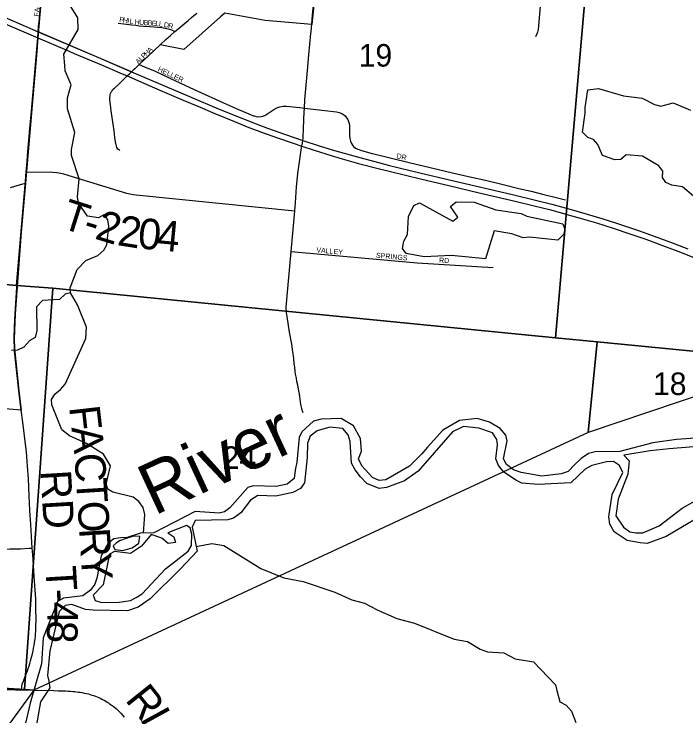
# Model space of a CAD drawing. Extents: x 1410790 to 1770854, y 448063 to 770588.
# Drawn here: x 1538135 to 1544730, y 619468 to 626352 of the extents above; entities that cross this region are included whole.
import ezdxf

# ---------------------------------------------------------------- set-up
doc = ezdxf.new("R2010")
doc.units = 0
for name, color, linetype in [('GM_X_City_Street', 7, 'Continuous'), ('GM_X_City_Street_Text', 7, 'Continuous'), ('GM_X_Corporation', 7, 'Continuous'), ('GM_X_County_Road', 7, 'Continuous'), ('GM_X_County_Road_Text', 7, 'Continuous'), ('GM_X_Major_River', 7, 'Continuous'), ('GM_X_Major_River_Text', 7, 'Continuous'), ('GM_X_Minor_Lake', 7, 'Continuous'), ('GM_X_Minor_River', 7, 'Continuous'), ('GM_X_Section', 7, 'Continuous'), ('GM_X_Section_Text', 7, 'Continuous'), ('GM_X_Township_Road', 7, 'Continuous'), ('GM_X_Township_Road_Text', 7, 'Continuous'), ('GM_X_Township_Subdivision', 7, 'Continuous'), ('GM_X_Township_Subdivision_Text', 7, 'Continuous'), ('GM_X_US_Route', 7, 'Continuous')]:
    doc.layers.add(name, color=color, linetype=linetype)

msp = doc.modelspace()

# ---------------------------------------------------------------- linework, layer by layer
at = {"layer": 'GM_X_City_Street'}
for points in [[(1538372.9, 626178.1), (1538376.3, 626225.4), (1538384.6, 626307.6), (1538402, 626469), (1538416.2, 626610.6), (1538417.9, 626626.2)], [(1539713.4, 626179.8), (1539742.5, 626204.8), (1539805.4, 626257.3), (1539845.9, 626290.2), (1539878.3, 626316.7), (1539917.6, 626350), (1539928.7, 626360.4)], [(1539157.8, 626263.8), (1539213.1, 626256.3), (1539291.4, 626246.6), (1539330.3, 626241.6), (1539365.2, 626237.6), (1539405.7, 626233.7), (1539467.4, 626229.2), (1539510.5, 626226.7), (1539542.7, 626223.3), (1539586.4, 626218.3), (1539636.3, 626209.2), (1539662.7, 626204.3), (1539682.4, 626197), (1539700.2, 626187.1), (1539713.4, 626179.8)], [(1539569.5, 626048.7), (1539626.4, 626103.4), (1539670.3, 626142.9), (1539713.4, 626179.8)], [(1538368.7, 626119.1), (1538372.9, 626178.1)], [(1539363.1, 625856.6), (1539366, 625859.3), (1539451, 625937.5), (1539569.5, 626048.7)], [(1539289.4, 625786.4), (1539333.7, 625829.1), (1539363.1, 625856.6)], [(1539268.7, 625766.5), (1539289.4, 625786.4)], [(1538101.7, 624650.4), (1538220.7, 624685.2), (1538247, 624692.8)]]:
    msp.add_lwpolyline(points, dxfattribs=at)
at = {"layer": 'GM_X_Corporation'}
msp.add_lwpolyline([(1541082.4, 626469.9), (1541056.8, 626250.5), (1540599.8, 626287.8), (1540205.3, 626360), (1540162.9, 626324.9), (1539803.5, 626005.4), (1539569.5, 626048.7), (1539363.1, 625856.6), (1539289.4, 625786.4), (1538372.9, 626178.1), (1538368.7, 626119.1), (1538356.2, 625944.2), (1538312.8, 625458.7), (1538247, 624692.8), (1538205.5, 624211.6), (1538146.1, 623411.5), (1538138.2, 623165.6), (1538139.7, 623071.8), (1538182.7, 622656.5), (1538205, 622468.5), (1537038.8, 622564.5)], dxfattribs=at)
at = {"layer": 'GM_X_County_Road'}
for points in [[(1537562.1, 619734.9), (1537623.9, 619734.9), (1537815.8, 619730.2), (1538054.8, 619727.1), (1538092.6, 619726.7), (1538119.9, 619726.3), (1538150.5, 619725.6), (1538208, 619724.5)], [(1538208, 619724.5), (1538338.7, 619721.5), (1538526.6, 619716.7), (1538568.7, 619715.9), (1538592.6, 619715), (1538619.9, 619714.1), (1538643.3, 619713.2), (1538665.9, 619711.9), (1538688.5, 619710.6), (1538712.8, 619708.9), (1538731.9, 619707.2), (1538750.1, 619705), (1538768.3, 619702.8), (1538784.8, 619700.2), (1538800, 619697.6), (1538823.9, 619692.8), (1538845.6, 619688.1), (1538865.6, 619683.3), (1538882.9, 619678.5), (1538899.4, 619673.3), (1538916.8, 619667.7), (1538934.6, 619661.2), (1538950.2, 619655.1), (1538967.6, 619647.7), (1538986.2, 619639.4), (1539003.6, 619630.8), (1539018.8, 619622.5), (1539034.8, 619613.4), (1539049.2, 619604.3), (1539062.6, 619595.6), (1539073, 619588.2), (1539087.3, 619578.3), (1539108.1, 619562.5), (1539121.2, 619552.6), (1539136.5, 619539.8), (1539160.8, 619517.5), (1539185.9, 619491.1), (1539215.3, 619455.5)]]:
    msp.add_lwpolyline(points, dxfattribs=at)
at = {"layer": 'GM_X_Major_River'}
for points in [[(1544956.6, 622201.8), (1544637.7, 622180.5), (1544406.7, 622147.4), (1544080.4, 622060.1), (1543837.9, 622057.3), (1543773.5, 622040.6), (1543700.4, 621992), (1543639.1, 621935.2), (1543573.6, 621866.4), (1543507, 621841.7), (1543314.2, 621819.8), (1543112.6, 621854.2), (1543037.1, 621881.9), (1542968.1, 621935.6), (1542939.2, 621990.3), (1542974.9, 622166.1), (1542962.1, 622222.6), (1542907.4, 622287.9), (1542800.5, 622348.4), (1542681.1, 622385.1), (1542506.4, 622366.8), (1542344.2, 622272), (1542192.5, 622102.7), (1542137, 622037.7), (1542018.3, 621917.8), (1541785.2, 621784.4), (1541718.9, 621775.8), (1541653.5, 621805.3), (1541547.7, 621921.9), (1541515.1, 621990.8), (1541546.7, 622064.4), (1541537.3, 622189), (1541467.8, 622312.8), (1541345.1, 622385.7), (1541148.7, 622379.9), (1541074.2, 622359.4), (1540959.8, 622255.5), (1540934.6, 622199.9), (1540909.5, 621957.7), (1540895.9, 621879.8), (1540884.2, 621797.8), (1540814.9, 621741.1), (1540708.2, 621717.3), (1540482, 621724.1), (1540431.6, 621709.2), (1540253.2, 621510.3), (1540202.3, 621471.3), (1540149.9, 621456.4), (1539912, 621473.5), (1539507, 621263.5), (1539376.7, 621260.3), (1539245.6, 621219), (1539183.5, 621214.3), (1539115.2, 621205.7), (1539058.2, 621162.8), (1538991.5, 621039.8), (1538948.8, 620818), (1538929.6, 620760.3), (1538884.3, 620701), (1538811, 620646.4), (1538622.3, 620624.4), (1538561.5, 620589.6), (1538421.9, 620235.4), (1538406.5, 619978.9), (1538294.3, 619594), (1538237.2, 619354.4)], [(1545022.4, 621516.2), (1544535.6, 621227.7), (1544349.9, 621159.5), (1544280, 621165), (1544152.2, 621187.8), (1544025.9, 621274.8), (1543983.4, 621349.9), (1543974.8, 621420.4), (1544007.4, 621638.3), (1544110.1, 621854.8), (1544079.5, 621923.7), (1544018.2, 621963.1), (1543950.1, 621960.6), (1543807.1, 621923.5), (1543742.2, 621886.8), (1543601.3, 621755.4), (1543278.4, 621736.3), (1543120.5, 621751.7), (1543066.9, 621776.9), (1542942.5, 621857.9), (1542889.7, 621923.2), (1542865.1, 621989.9), (1542882, 622126), (1542873.1, 622180.3), (1542830.4, 622245.5), (1542697.1, 622290.5), (1542547.2, 622305.7), (1542440, 622253.8), (1542101.4, 621867.9), (1541969.3, 621774.4), (1541789.6, 621708.1), (1541719.3, 621699.5), (1541598.1, 621746.3), (1541535.5, 621813.8), (1541484.8, 621881.2), (1541446.1, 621946.2), (1541434.5, 622159.1), (1541415.8, 622223.7), (1541361.1, 622287.1), (1541235.2, 622299.8), (1541110.2, 622264.4), (1541043, 622211.6), (1541015.6, 622144), (1541012.6, 622003.6), (1540987.4, 621753.4), (1540948.2, 621698.1), (1540871.3, 621659.6), (1540704.3, 621625), (1540528.1, 621628.8), (1540455.1, 621584.3), (1540362.3, 621459.8), (1540289.1, 621407.2), (1540234.7, 621392.4), (1539912.1, 621385.2), (1539884.7, 621319.6), (1539931.8, 621083.8), (1539770, 620910.8), (1539471.4, 620616.2), (1539353.5, 620536.4), (1539248.6, 620498.6), (1538912.2, 620503.8), (1538838.3, 620513.4), (1538701.1, 620562.5), (1538636.8, 620551.8), (1538579.5, 620492.9), (1538485.3, 620107.6), (1538464.2, 619865.2), (1538477, 619808.8), (1538485.7, 619744.4), (1538394.7, 619605.9), (1538253.7, 618804.1)], [(1544965.8, 622120.2), (1544564.6, 622086.7), (1544379.9, 622068.7)], [(1544379.9, 622068.7), (1544120.7, 622024.2)], [(1544120.7, 622024.2), (1544173.8, 621970.8), (1544159.2, 621838.7), (1544064.4, 621593.9), (1544043.3, 621429.8), (1544117.3, 621319.8), (1544178.5, 621274.3), (1544242.4, 621264.9), (1544306.5, 621265.5), (1544468, 621332.3), (1544691.7, 621506), (1544920.4, 621633.5)], [(1539645.7, 621262.5), (1539705, 621223.1), (1539720.1, 621170.6), (1539647.8, 621160.1), (1539586.7, 621211.6), (1539481.2, 621248), (1539386.9, 621133.7), (1539277.3, 621059.8), (1539121.5, 621081.2), (1539070.9, 621056.2), (1539011.1, 620752.5), (1538913, 620652.3), (1538932, 620599.7), (1538993.7, 620580.2), (1539168, 620582.5), (1539278.5, 620600.2), (1539335.2, 620629), (1539393.9, 620665.9), (1539621, 620911.8), (1539844.6, 621085.6), (1539875.7, 621141.1), (1539881.8, 621249.4), (1539863, 621312), (1539827.3, 621334.8)], [(1539827.3, 621334.8), (1539645.7, 621262.5)], [(1539169.5, 621184.6), (1539139.1, 621163.1), (1539108.6, 621137.7), (1539125.8, 621099.2), (1539203.8, 621091.5), (1539294.4, 621117.6), (1539359.4, 621162.4), (1539368.7, 621228.4), (1539308.6, 621231.7), (1539236.1, 621209.2)], [(1539236.1, 621209.2), (1539169.5, 621184.6)]]:
    msp.add_lwpolyline(points, dxfattribs=at)
at = {"layer": 'GM_X_Minor_Lake'}
for points in [[(1544804.2, 624567.3), (1544695.8, 624657.9), (1544591.9, 624672.2), (1544532.3, 624699.6), (1544501.2, 624750.4), (1544502.4, 624810.6), (1544463.3, 624863.5), (1544302.9, 624957.3), (1544142.9, 624970.8), (1544089.9, 624923.8), (1544031.8, 624921.1), (1543912.5, 624965.8), (1543866.4, 625071.1), (1543823.3, 625122.2), (1543765.6, 625139.5), (1543716.5, 625192.7), (1543740.1, 625380.7), (1543741.2, 625436.9), (1543766.5, 625608.8), (1543872.9, 625622.5), (1544117.9, 625551), (1544301.7, 625527), (1544420.7, 625464.2), (1544484.5, 625446.8), (1544605.3, 625482.3), (1544776.2, 625408.3)], [(1542763.5, 623951.7), (1542429.7, 623985), (1542161, 623970.8), (1541985.4, 624002.7), (1541948.3, 624053.7), (1541961.7, 624125.6), (1541996.9, 624189), (1542008.3, 624365.3), (1542060.5, 624474.5), (1542115, 624499.4), (1542442.1, 624321.8), (1542492.9, 624358.8), (1542420.8, 624464.7), (1542475.7, 624509.6), (1542651.9, 624507.8), (1542862.8, 624433), (1543112.5, 624395.5), (1543168, 624368.2), (1543523.1, 624294.3), (1543540.2, 624241.8), (1543529.2, 624189.8), (1543474, 624134.9), (1543194.2, 624165), (1543133.9, 624156.3), (1543022.5, 624194.8), (1542846.8, 624224.7)], [(1542846.8, 624224.7), (1542763.5, 623951.7)]]:
    msp.add_lwpolyline(points, dxfattribs=at)
at = {"layer": 'GM_X_Minor_River'}
for points in [[(1539404.6, 621261), (1539418.8, 621444), (1539402.1, 621510.7), (1539361.2, 621571.7), (1539303.9, 621613.1), (1539106.5, 621661.6), (1539055, 621690.8), (1539040, 621741.3), (1539081.5, 621921), (1539013.5, 622034.8), (1538845.3, 622140.8), (1538680.5, 622216.6), (1538605.5, 622272.5), (1538506, 622519.4), (1538503, 622571.7), (1538540.1, 622627), (1538591, 622668.1), (1538636.1, 622723.3), (1538838.9, 623170.3), (1538847, 623280.5), (1538757.1, 623501.1), (1538691.2, 623616.9), (1538686.2, 623667.2), (1538753.7, 623846.2), (1538841.5, 623934.6), (1538958.6, 623984.2), (1539017.7, 624037.1), (1539044.7, 624088.7), (1539066.2, 624270.8), (1539055.5, 624335.2), (1539022.4, 624386.1), (1538963.7, 624353.2), (1538855.8, 624369.6), (1538768.1, 624495.9), (1538759.3, 624558.3), (1538774.7, 624736.5), (1538700.9, 624964.7), (1538700, 625022.9), (1538733.2, 625188.7), (1538661.6, 625422.9), (1538661.6, 625529.2), (1538696.1, 625658.8), (1538638.7, 625796.5), (1538633.6, 625846.8), (1538623.8, 625959.3), (1538764.6, 626200.9), (1538760.7, 626315.3), (1538685, 626437.3)], [(1538691.2, 623616.9), (1538636.9, 623604), (1538581.9, 623553.1), (1538413.4, 623542.7), (1538356.1, 623479.7), (1538357.7, 623249), (1538344.4, 623181), (1538291.7, 623150.1), (1538230.4, 623085.2), (1538167.8, 623054.5), (1538111.7, 623053.7)], [(1539922.7, 621129.6), (1540076.4, 621158.8), (1540196.1, 621138.2), (1540558.4, 620915.5), (1540785, 620822.3), (1540972.5, 620786.1), (1541285, 620683), (1541451.8, 620607.1), (1541575.4, 620574.3), (1541700.3, 620509.3), (1541892.9, 620422.8), (1542066.3, 620376.9), (1542455.9, 620219.9), (1542585.7, 620199), (1542710.4, 620122), (1542784, 620096.3), (1542944, 620086.8), (1543055.1, 620028.2), (1543234.8, 620000.2), (1543448.8, 619774.7), (1543463.7, 619716.2), (1543493.6, 619605.1), (1543555.1, 619573.7), (1543606.1, 619514.3), (1543648, 619403)]]:
    msp.add_lwpolyline(points, dxfattribs=at)
at = {"layer": 'GM_X_Section'}
for points in [[(1538608.3, 628894), (1538160.1, 623689.3), (1533518.9, 624117.7), (1532828.2, 624183.7), (1533261.2, 629430.7)], [(1543911.7, 628488), (1543449.6, 623175.6), (1538515.5, 623663.1), (1538160.1, 623689.3), (1538608.3, 628894)], [(1533518.9, 624117.7), (1538160.1, 623689.3), (1538515.5, 623663.1), (1538237.3, 619727), (1533190.3, 620044.5)], [(1538515.5, 623663.1), (1543449.6, 623175.6), (1543858.8, 623136.5), (1543771.4, 622248.2), (1538329.2, 619721.5), (1538237.3, 619727)], [(1543858.8, 623136.5), (1545836.9, 622944.2), (1543771.4, 622248.2)], [(1538237.3, 619727), (1538329.2, 619721.5), (1534609.7, 614615.4), (1532724.4, 614740.1), (1533190.3, 620044.5)]]:
    msp.add_lwpolyline(points, close=True, dxfattribs=at)
msp.add_lwpolyline([(1545836.9, 622944.2), (1543858.8, 623136.5), (1543449.6, 623175.6), (1543911.7, 628488), (1549189.3, 627980.4)], dxfattribs=at)
at = {"layer": 'GM_X_Township_Road'}
for points in [[(1541050.5, 626175.9), (1541067.8, 626380.5), (1541073.8, 626428.8), (1541082.4, 626469.9), (1541093.7, 626506.9), (1541108.6, 626542.6), (1541125.3, 626573.8), (1541148.5, 626608.8), (1541174.6, 626641.6), (1541199.2, 626667.1), (1541226.1, 626690), (1541257.9, 626712), (1541291.5, 626731.1), (1541314.7, 626742), (1541343.9, 626752.8)], [(1538255.9, 624805), (1538261, 624867.1), (1538271.5, 625004.5), (1538283.6, 625147.3), (1538291.4, 625233.2), (1538312.8, 625458.7), (1538331.8, 625674.6), (1538351.6, 625890.3), (1538360.9, 625998.2), (1538366, 626070.3), (1538367.6, 626096.9), (1538368.7, 626119.1)], [(1540984.7, 625430.4), (1540989.3, 625510.1), (1541016.3, 625797), (1541029.5, 625950.5), (1541049.1, 626160.4), (1541050.5, 626175.9)], [(1539246, 625744.6), (1539268.7, 625766.5)], [(1539166.7, 625668.9), (1539182.7, 625683.7), (1539246, 625744.6)], [(1539174.3, 625014.7), (1539171.1, 625015.6), (1539162.4, 625020.1), (1539155.4, 625026.9), (1539145.8, 625043.9), (1539136.8, 625068.5), (1539130.5, 625097), (1539124.4, 625142.3), (1539116.6, 625207.8), (1539089.7, 625402.7), (1539085, 625435.6), (1539081.2, 625460.6), (1539076.1, 625512.1), (1539076.2, 625534.5), (1539077.9, 625549.9), (1539080.2, 625561.1), (1539083.6, 625571), (1539086.9, 625580.5), (1539092.7, 625591.2), (1539097.2, 625598.4), (1539102.9, 625607), (1539109.4, 625614.9), (1539120.2, 625625.7), (1539166.7, 625668.9)], [(1540980.4, 625324.3), (1540982.2, 625386), (1540984.7, 625430.4)], [(1540969.6, 625112.3), (1540972.6, 625132.4), (1540974.5, 625156.2), (1540977.3, 625216.4), (1540980.4, 625324.3)], [(1540960.8, 625057), (1540965.6, 625086.3), (1540969.6, 625112.3)], [(1540938.2, 624903.2), (1540954.8, 625020.7), (1540960.8, 625057)], [(1540892.7, 624420.5), (1540897.4, 624501.6), (1540909, 624655.7), (1540914, 624718.4), (1540921.7, 624787.3), (1540938.2, 624903.2)], [(1538247, 624692.8), (1538252.4, 624762.4), (1538255.9, 624805)], [(1538255.9, 624805), (1538515.9, 624800.7), (1538557.1, 624796.8), (1538594, 624790.7), (1538620.9, 624784.2), (1538663.9, 624772.6), (1538674.6, 624769.3)], [(1538674.6, 624769.3), (1539240.8, 624596.5), (1539271.8, 624589.2), (1539303.1, 624583.5), (1539334.7, 624579.2), (1539366.4, 624576.4), (1540892.7, 624420.5)], [(1538205, 622468.5), (1538182.7, 622656.5), (1538163.6, 622837.4), (1538149.6, 622956.7), (1538141.6, 623044.7), (1538139.7, 623071.8), (1538138.8, 623096.9), (1538138, 623132.1), (1538138.2, 623165.6), (1538141.4, 623286.9), (1538146.1, 623411.5), (1538168, 623777.1), (1538173.6, 623850.9), (1538188, 624007.1), (1538199.5, 624144.5), (1538208.2, 624242.5), (1538218.5, 624346.9), (1538227.6, 624444.9), (1538235.1, 624539.9), (1538247, 624692.8)], [(1540972.1, 622439.2), (1540964.3, 622467.4), (1540960.5, 622483.1), (1540955.1, 622508.6), (1540948.3, 622546.7), (1540944.1, 622577.8), (1540941, 622598.4), (1540936, 622626.2), (1540930.5, 622657.4), (1540920, 622711.5), (1540912.1, 622749.2), (1540906.2, 622781.3), (1540899.5, 622818.7), (1540895.3, 622845.7), (1540889.8, 622887.7), (1540886.3, 622923.3), (1540882.2, 622974.7), (1540879.6, 622996.1), (1540875.8, 623022.3), (1540873, 623038.3), (1540861, 623112.6), (1540840.4, 623232.3), (1540814.7, 623384.5), (1540809.1, 623423.3), (1540807.6, 623478.3), (1540819.4, 623625.4), (1540836.3, 623804.7), (1540856, 624023.4), (1540875.4, 624238.9), (1540889.2, 624382.3), (1540892.7, 624420.5)], [(1538314.6, 621114.4), (1538307, 621229.5), (1538300, 621344.5), (1538291.8, 621481.7), (1538284.4, 621626.2), (1538277, 621794.6), (1538268.8, 621918.3), (1538261.9, 622010.8), (1538257.5, 622059.8), (1538252.3, 622106.3), (1538221.5, 622348.4), (1538205, 622468.5)], [(1538208, 619724.5), (1538211.5, 619758), (1538212.6, 619766.6), (1538213.6, 619772.1), (1538214.6, 619776.4), (1538216, 619780.3), (1538226.7, 619808.1), (1538248.8, 619863.6), (1538266.6, 619910.1), (1538274.4, 619932.2), (1538283.1, 619958.7), (1538290.5, 619983.4), (1538297.9, 620009.5), (1538307.4, 620045.1), (1538315.7, 620078.5), (1538321.8, 620106.7), (1538326.9, 620132.3), (1538332.2, 620160.5), (1538336.9, 620188.3), (1538341.7, 620222.2), (1538345.4, 620253.2), (1538347.3, 620276), (1538348.2, 620296.4), (1538350.3, 620338.5), (1538351.8, 620414.1), (1538350.9, 620522.4), (1538348, 620617.6), (1538346, 620660.5), (1538343.5, 620702.9), (1538334.3, 620840.3), (1538319.1, 621046.8), (1538314.6, 621114.4)]]:
    msp.add_lwpolyline(points, dxfattribs=at)
at = {"layer": 'GM_X_Township_Subdivision'}
for points in [[(1542948.9, 626695.8), (1542979.8, 626693.4), (1543113.7, 626683.5), (1543142.5, 626679.9), (1543167.2, 626673.3), (1543193.8, 626662.3), (1543218.8, 626647.8), (1543241.8, 626630.3), (1543257.6, 626614.7), (1543270.6, 626597), (1543278.6, 626579.9), (1543292.4, 626536.6), (1543300.6, 626502.1), (1543301.7, 626486.6), (1543299, 626424.7), (1543292.6, 626349.7), (1543279.7, 626198.7), (1543277.7, 626185.7), (1543273.6, 626174), (1543266.7, 626157.6), (1543252.3, 626126.8)], [(1539363.1, 625856.6), (1539416.3, 625834), (1539519.2, 625790.4), (1539671.6, 625721.1), (1539903.5, 625612.9), (1540219.2, 625467.2), (1540339.5, 625415), (1540439.5, 625373.5), (1540484.7, 625355), (1540495.2, 625352.2)], [(1540495.2, 625352.2), (1540512.6, 625347.4), (1540537.9, 625344.7), (1540559.9, 625346), (1540578.3, 625350), (1540596, 625356.7), (1540618.2, 625369.2), (1540686.2, 625415.6), (1540715.5, 625431.7), (1540743.8, 625442.2), (1540773.7, 625447.5), (1540810.4, 625447.6), (1540941.5, 625435.4), (1540984.7, 625430.4)], [(1540984.7, 625430.4), (1541185.9, 625407.3), (1541300.1, 625392.3), (1541326.2, 625385.9), (1541351.3, 625376), (1541368.9, 625365.4), (1541384.4, 625352.2), (1541400, 625334.3), (1541411.2, 625317.3), (1541419.7, 625298.7), (1541425.2, 625279.1), (1541428.3, 625255.8), (1541428.8, 625215.9), (1541428.9, 625160.4), (1541431.6, 625131.6), (1541437, 625106.7), (1541446.3, 625082.6), (1541455.8, 625066), (1541467.7, 625051.7), (1541488.2, 625037.3), (1541511, 625025.8), (1541544.6, 625013.9), (1541651.8, 624984.2), (1541665.5, 624980.8)], [(1541665.5, 624980.8), (1542012, 624896.7), (1542440, 624796.1), (1542596.6, 624760.1), (1542775.7, 624718.8), (1542948.1, 624677.6), (1543091.3, 624642.2), (1543212.6, 624613.3), (1543336, 624582.2)], [(1543336, 624582.2), (1543444.9, 624554.7), (1543533.7, 624531.8), (1543546.5, 624529)], [(1540856, 624023.4), (1542091.4, 623911.1), (1542836.7, 623867.7)], [(1538037, 621103.8), (1538061.4, 621105), (1538095.4, 621106.6), (1538125, 621107.4), (1538159.1, 621107.6), (1538179.7, 621107.9), (1538198.6, 621108.5), (1538279.9, 621112.6), (1538314.6, 621114.4)]]:
    msp.add_lwpolyline(points, dxfattribs=at)
at = {"layer": 'GM_X_US_Route'}
for points in [[(1537335.2, 626559.3), (1537369.2, 626544.8), (1537398.4, 626532.3), (1537652.3, 626425.1), (1537806.2, 626359.5), (1538001.9, 626274.8), (1538368.7, 626119.1)], [(1537922.7, 626370.6), (1538139.7, 626277.2), (1538372.9, 626178.1), (1538403.3, 626165), (1538573.2, 626091.4), (1538963.4, 625926.1), (1539243, 625806.3), (1539289.4, 625786.4), (1539882, 625533.4), (1540127, 625430.3), (1540278.8, 625368), (1540510.7, 625276.2), (1540624.4, 625233.3), (1540800.5, 625170.2), (1540969.6, 625112.3), (1540980.6, 625108.6), (1541121.1, 625062.8), (1541259.3, 625020.8), (1541492.6, 624953.3), (1541711.2, 624894.3), (1541819.4, 624866.7), (1542119.6, 624796), (1542422.7, 624723.4), (1543042.4, 624578), (1543253, 624527.8), (1543415.1, 624486.6), (1543605, 624435.1), (1543759.4, 624390.4), (1543903.8, 624346.8), (1544047.4, 624300.8), (1544265.2, 624228), (1544419.6, 624173.1), (1544604.2, 624104.6), (1544747.8, 624048.8)], [(1538368.7, 626119.1), (1538652.8, 625996.7), (1538725.3, 625966), (1538994.3, 625852.4), (1539175, 625774.5), (1539246, 625744.6)], [(1539246, 625744.6), (1539291.7, 625725.4), (1539356.5, 625698.1), (1539566.8, 625606), (1539794.1, 625508.8)], [(1539794.1, 625508.8), (1539937.8, 625447.3), (1540107.1, 625376), (1540298.2, 625297.4), (1540441.5, 625240.8), (1540522.2, 625210.5)], [(1540522.2, 625210.5), (1540564.2, 625194.6), (1540721.6, 625137.9), (1540864.2, 625088.8), (1540960.8, 625057), (1541082.3, 625017.1), (1541248, 624964.8), (1541354.9, 624933.1), (1541516.2, 624887.6)], [(1541516.2, 624887.6), (1541528.4, 624884.1), (1541696.4, 624839.4), (1541817.3, 624809.4), (1542139.3, 624731.3), (1542404.5, 624669.6), (1542701.3, 624598.8), (1543052.8, 624517.1), (1543241, 624472), (1543403.2, 624430.7), (1543552.3, 624390.8), (1543691.1, 624350.9), (1543851.4, 624302.8), (1544017.4, 624250.9), (1544179.5, 624197.3), (1544337.6, 624142.4), (1544501, 624083), (1544651.4, 624025.9), (1544806.9, 623964.2)]]:
    msp.add_lwpolyline(points, dxfattribs=at)

# ---------------------------------------------------------------- texts
at = {"layer": 'GM_X_City_Street_Text'}
for s, rotation, p in [('FACTORY', 84.72553, (1538380.5, 626325.2)), ('P', 350.36475, (1539165.9, 626276.4)), ('H', 350.34692, (1539200.6, 626270.5)), ('I', 350.33644, (1539243.9, 626263.2)), ('L', 350.99738, (1539266.2, 626259.4)), ('H', 353.51979, (1539316.4, 626251.9)), ('U', 355.71894, (1539362.2, 626246.7)), ('B', 356.42767, (1539406.7, 626243.4)), ('B', 356.48201, (1539446.3, 626240.9)), ('E', 355.37815, (1539485.6, 626238.5)), ('L', 353.73071, (1539520.3, 626235.7)), ('L', 352.65811, (1539555, 626231.9)), ('D', 349.58374, (1539602.3, 626225.3)), ('R', 345.66927, (1539644.7, 626217.6)), ('H', 43.33826, (1539436.8, 625935.9)), ('A', 42.7971, (1539468.7, 625966)), ('A', 44.97681, (1539356, 625855.4)), ('L', 44.97102, (1539387.2, 625886.5)), ('P', 44.84546, (1539412, 625911.3))]:
    msp.add_text(s, height=50, rotation=rotation, dxfattribs=at).set_placement(p)
at = {"layer": 'GM_X_County_Road_Text'}
for s, rotation, p in [('R', 308.58118, (1539219, 619624.4)), ('I', 298.72291, (1539365.1, 619443.2))]:
    msp.add_text(s, height=300, rotation=rotation, dxfattribs=at).set_placement(p)
at = {"layer": 'GM_X_Major_River_Text'}
msp.add_text('River', height=500.06, rotation=24.8494, dxfattribs=at).set_placement((1539510.6, 621428.9))
at = {"layer": 'GM_X_Section_Text'}
for s, p in [('19', (1541518.2, 625836.3)), ('18', (1544406.8, 622615.5)), ('24', (1540182.8, 621891.1))]:
    msp.add_text(s, height=221, rotation=0.00001, dxfattribs=at).set_placement(p)
at = {"layer": 'GM_X_Township_Road_Text'}
for s, rotation, p in [('T', 342.33892, (1538583.8, 624257.4)), ('2', 342.91164, (1538918.2, 624151.2)), ('2', 351.11967, (1539140.5, 624086.4)), ('0', 354.51819, (1539342.3, 624055.4)), ('4', 354.6201, (1539526.8, 624037.7)), ('-', 342.42566, (1538798.1, 624189.2)), ('F', 276.45432, (1538675.3, 622497.7)), ('A', 276.29092, (1538698, 622296.8)), ('C', 273.84731, (1538726.6, 622037.8)), ('RD', 273.45487, (1538394, 621872.3)), ('T', 273.6151, (1538743.1, 621792.3)), ('O', 273.61247, (1538757.3, 621568.3)), ('R', 273.61572, (1538773.9, 621304.8)), ('Y', 273.61429, (1538789.5, 621058.9)), ('T', 273.47913, (1538442.8, 620930.5)), ('-', 272.61207, (1538456.3, 620708.1)), ('4', 270.7134, (1538461.8, 620588.8)), ('8', 267.48241, (1538464.2, 620409.9))]:
    msp.add_text(s, height=300, rotation=rotation, dxfattribs=at).set_placement(p)
at = {"layer": 'GM_X_Township_Subdivision_Text'}
for s, rotation, p in [('HELLER', 334.39913, (1539542, 625795.5)), ('DR', 348.11714, (1541885.3, 624938.2)), ('VALLEY', 354.8969, (1541101.1, 624014.9)), ('SPRINGS', 354.88544, (1541686.3, 623962.1)), ('RD', 356.98902, (1542306.3, 623913.7))]:
    msp.add_text(s, height=50, rotation=rotation, dxfattribs=at).set_placement(p)

doc.saveas('drawing.dxf')
